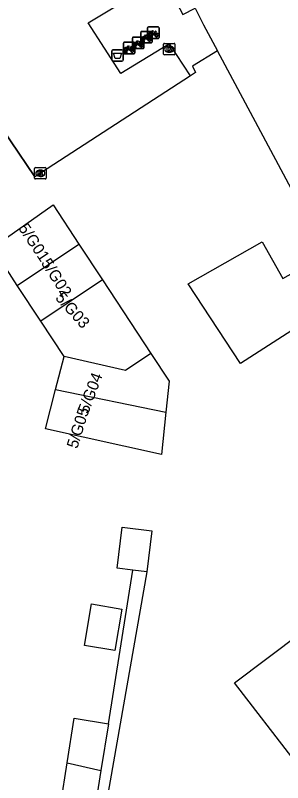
# Model space of a CAD drawing. Extents: x 161845 to 162341, y 381620 to 382158.
# Drawn here: x 162042.8 to 162066.2, y 381850 to 381917 of the extents above; entities that cross this region are included whole.
import ezdxf

# ---------------------------------------------------------------- set-up
doc = ezdxf.new("R2010")
doc.units = 0
for name, color, linetype in [('IMGEO_Afvalbak', 7, 'Continuous'), ('IMGEO_Fietsenrek', 7, 'Continuous'), ('IMGEO_Hek', 7, 'Continuous'), ('IMGEO_Kolk', 7, 'Continuous'), ('IMGEO_Muur', 7, 'Continuous'), ('IMGEO_Pand', 7, 'Continuous'), ('IMGEO_Pand_nummerreeks', 7, 'Continuous'), ('IMGEO_Parkeervlak_gesloten', 7, 'Continuous'), ('IMGEO_Voetpad_open', 7, 'Continuous')]:
    doc.layers.add(name, color=color, linetype=linetype)

msp = doc.modelspace()

# ---------------------------------------------------------------- linework, layer by layer
at = {"layer": 'IMGEO_Afvalbak'}
for p, q in [((162051.235, 381913.098), (162051.235, 381913.898)), ((162051.235, 381913.898), (162051.235, 381913.098)), ((162051.335, 381913.998), (162052.125, 381913.998)), ((162052.125, 381913.998), (162051.335, 381913.998)), ((162052.225, 381913.898), (162052.225, 381913.098)), ((162052.225, 381913.098), (162052.225, 381913.898)), ((162052.125, 381912.998), (162051.335, 381912.998)), ((162051.335, 381912.998), (162052.125, 381912.998))]:
    msp.add_line(p, q, dxfattribs=at)
msp.add_lwpolyline([(162051.378, 381913.712), (162052.082, 381913.712), (162051.933, 381913.242), (162051.527, 381913.242), (162051.378, 381913.712)], dxfattribs=at)
for centre, start, end in [((162051.335, 381913.898), 90, 180), ((162051.335, 381913.898), 90, 180), ((162052.125, 381913.898), 0, 90), ((162052.125, 381913.898), 360, 90), ((162051.335, 381913.098), 180, 270), ((162051.335, 381913.098), 180, 270), ((162052.125, 381913.098), 270, 0), ((162052.125, 381913.098), 270, 0)]:
    msp.add_arc(centre, 0.1, start, end, dxfattribs=at)
at = {"layer": 'IMGEO_Fietsenrek'}
for p, q in [((162054.372, 381915.065), (162054.372, 381915.906)), ((162054.372, 381915.906), (162054.372, 381915.065)), ((162054.447, 381915.99), (162055.288, 381915.99)), ((162055.288, 381915.99), (162054.447, 381915.99)), ((162055.372, 381915.915), (162055.372, 381915.074)), ((162055.372, 381915.074), (162055.372, 381915.915)), ((162053.768, 381914.68), (162053.768, 381915.521)), ((162053.768, 381915.521), (162053.768, 381914.68)), ((162053.843, 381915.605), (162054.684, 381915.605)), ((162054.684, 381915.605), (162053.843, 381915.605)), ((162054.455, 381915.154), (162054.491, 381915.059)), ((162054.499, 381915.074), (162054.538, 381915.234)), ((162054.568, 381915.222), (162054.533, 381915.074)), ((162054.61, 381915.246), (162054.609, 381915.25)), ((162054.651, 381915.074), (162054.617, 381915.216)), ((162054.641, 381915.257), (162054.642, 381915.25)), ((162054.649, 381915.22), (162054.684, 381915.074)), ((162054.768, 381915.53), (162054.768, 381914.689)), ((162054.768, 381914.689), (162054.768, 381915.53)), ((162055.059, 381915.539), (162055.095, 381915.444)), ((162052.255, 381913.725), (162052.255, 381914.566)), ((162052.255, 381914.566), (162052.255, 381913.725)), ((162052.33, 381914.65), (162053.171, 381914.65)), ((162053.171, 381914.65), (162052.33, 381914.65)), ((162053.046, 381914.172), (162053.046, 381915.013)), ((162053.046, 381915.013), (162053.046, 381914.172)), ((162053.121, 381915.097), (162053.962, 381915.097)), ((162053.962, 381915.097), (162053.121, 381915.097)), ((162053.255, 381914.575), (162053.255, 381913.734)), ((162053.255, 381913.734), (162053.255, 381914.575)), ((162053.733, 381914.646), (162053.769, 381914.551)), ((162054.693, 381914.605), (162053.852, 381914.605)), ((162053.852, 381914.605), (162054.693, 381914.605)), ((162053.895, 381914.689), (162053.934, 381914.849)), ((162053.929, 381914.689), (162053.895, 381914.689)), ((162053.964, 381914.837), (162053.929, 381914.689)), ((162054.006, 381914.861), (162054.005, 381914.865)), ((162054.047, 381914.689), (162054.013, 381914.831)), ((162054.037, 381914.872), (162054.038, 381914.865)), ((162054.045, 381914.835), (162054.08, 381914.689)), ((162054.046, 381915.022), (162054.046, 381914.181)), ((162054.046, 381914.181), (162054.046, 381915.022)), ((162054.08, 381914.689), (162054.047, 381914.689)), ((162055.297, 381914.99), (162054.456, 381914.99)), ((162054.456, 381914.99), (162055.297, 381914.99)), ((162054.533, 381915.074), (162054.499, 381915.074)), ((162054.684, 381915.074), (162054.651, 381915.074)), ((162052.382, 381913.734), (162052.421, 381913.894)), ((162052.451, 381913.882), (162052.416, 381913.734)), ((162052.493, 381913.906), (162052.492, 381913.91)), ((162052.534, 381913.734), (162052.5, 381913.876)), ((162052.524, 381913.917), (162052.525, 381913.91)), ((162052.532, 381913.88), (162052.567, 381913.734)), ((162052.942, 381914.199), (162052.978, 381914.104)), ((162053.971, 381914.097), (162053.13, 381914.097)), ((162053.13, 381914.097), (162053.971, 381914.097)), ((162053.173, 381914.181), (162053.212, 381914.341)), ((162053.207, 381914.181), (162053.173, 381914.181)), ((162053.242, 381914.329), (162053.207, 381914.181)), ((162053.284, 381914.353), (162053.283, 381914.357)), ((162053.325, 381914.181), (162053.291, 381914.323)), ((162053.315, 381914.364), (162053.316, 381914.357)), ((162053.323, 381914.327), (162053.358, 381914.181)), ((162053.358, 381914.181), (162053.325, 381914.181)), ((162053.18, 381913.65), (162052.339, 381913.65)), ((162052.339, 381913.65), (162053.18, 381913.65)), ((162052.416, 381913.734), (162052.382, 381913.734)), ((162052.567, 381913.734), (162052.534, 381913.734))]:
    msp.add_line(p, q, dxfattribs=at)
for points in [[(162054.081, 381915.131), (162054.176, 381915.295), (162054.262, 381915.281), (162054.264, 381915.272), (162054.208, 381915.261), (162054.181, 381915.216), (162054.437, 381915.175)], [(162054.424, 381915.15), (162054.167, 381915.191), (162054.15, 381915.162), (162054.317, 381914.942), (162054.424, 381915.15)], [(162054.437, 381915.175), (162054.462, 381915.224), (162054.456, 381915.228), (162054.433, 381915.232), (162054.421, 381915.239), (162054.42, 381915.242), (162054.422, 381915.247), (162054.517, 381915.232), (162054.519, 381915.222), (162054.509, 381915.209), (162054.497, 381915.203), (162054.483, 381915.209), (162054.455, 381915.154)], [(162054.706, 381915.464), (162054.654, 381915.374), (162054.614, 381915.349), (162054.615, 381915.396), (162054.67, 381915.49)], [(162054.685, 381915.516), (162054.78, 381915.68), (162054.866, 381915.666), (162054.868, 381915.657), (162054.812, 381915.646), (162054.785, 381915.601), (162055.041, 381915.56)], [(162054.981, 381915.272), (162054.931, 381915.272), (162054.74, 381915.523), (162054.721, 381915.491)], [(162055.028, 381915.535), (162054.771, 381915.576), (162054.754, 381915.547), (162054.921, 381915.327), (162055.028, 381915.535)], [(162055.076, 381915.437), (162055.046, 381915.514), (162054.937, 381915.296), (162054.98, 381915.296)], [(162055.01, 381915.296), (162055.13, 381915.295), (162055.086, 381915.409)], [(162055.106, 381915.416), (162055.161, 381915.271), (162055.011, 381915.271)], [(162055.041, 381915.56), (162055.066, 381915.609), (162055.06, 381915.613), (162055.037, 381915.617), (162055.025, 381915.624), (162055.024, 381915.627), (162055.026, 381915.632), (162055.121, 381915.617), (162055.123, 381915.607), (162055.113, 381915.594), (162055.101, 381915.588), (162055.087, 381915.594), (162055.059, 381915.539)], [(162053.38, 381914.571), (162053.328, 381914.481), (162053.288, 381914.456), (162053.289, 381914.503), (162053.344, 381914.597)], [(162053.359, 381914.623), (162053.454, 381914.787), (162053.54, 381914.773), (162053.542, 381914.764), (162053.486, 381914.753), (162053.459, 381914.708), (162053.715, 381914.667)], [(162053.655, 381914.379), (162053.605, 381914.379), (162053.414, 381914.63), (162053.395, 381914.598)], [(162053.702, 381914.642), (162053.445, 381914.683), (162053.428, 381914.654), (162053.595, 381914.434), (162053.702, 381914.642)], [(162053.75, 381914.544), (162053.72, 381914.621), (162053.611, 381914.403), (162053.654, 381914.403)], [(162053.684, 381914.403), (162053.804, 381914.402), (162053.76, 381914.516)], [(162053.78, 381914.523), (162053.835, 381914.378), (162053.685, 381914.378)], [(162053.715, 381914.667), (162053.74, 381914.716), (162053.734, 381914.72), (162053.711, 381914.724), (162053.699, 381914.731), (162053.698, 381914.734), (162053.7, 381914.739), (162053.795, 381914.724), (162053.797, 381914.714), (162053.787, 381914.701), (162053.775, 381914.695), (162053.761, 381914.701), (162053.733, 381914.646)], [(162054.102, 381915.079), (162054.05, 381914.989), (162054.01, 381914.964), (162054.011, 381915.011), (162054.066, 381915.105)], [(162054.377, 381914.887), (162054.327, 381914.887), (162054.136, 381915.138), (162054.117, 381915.106)], [(162054.472, 381915.052), (162054.442, 381915.129), (162054.333, 381914.911), (162054.376, 381914.911)], [(162054.406, 381914.911), (162054.526, 381914.91), (162054.482, 381915.024)], [(162054.502, 381915.031), (162054.557, 381914.886), (162054.407, 381914.886)], [(162052.589, 381914.124), (162052.537, 381914.034), (162052.497, 381914.009), (162052.498, 381914.056), (162052.553, 381914.15)], [(162052.568, 381914.176), (162052.663, 381914.34), (162052.749, 381914.326), (162052.751, 381914.317), (162052.695, 381914.306), (162052.668, 381914.261), (162052.924, 381914.22)], [(162052.864, 381913.932), (162052.814, 381913.932), (162052.623, 381914.183), (162052.604, 381914.151)], [(162052.911, 381914.195), (162052.654, 381914.236), (162052.637, 381914.207), (162052.804, 381913.987), (162052.911, 381914.195)], [(162052.959, 381914.097), (162052.929, 381914.174), (162052.82, 381913.956), (162052.863, 381913.956)], [(162052.893, 381913.956), (162053.013, 381913.955), (162052.969, 381914.069)], [(162052.989, 381914.076), (162053.044, 381913.931), (162052.894, 381913.931)], [(162052.924, 381914.22), (162052.949, 381914.269), (162052.943, 381914.273), (162052.92, 381914.277), (162052.908, 381914.284), (162052.907, 381914.287), (162052.909, 381914.292), (162053.004, 381914.277), (162053.006, 381914.267), (162052.996, 381914.254), (162052.984, 381914.248), (162052.97, 381914.254), (162052.942, 381914.199)]]:
    msp.add_lwpolyline(points, dxfattribs=at)
for centre, radius, start, end in [((162054.45, 381915.912), 0.0779, 92.4484, 184.28452), ((162054.45, 381915.912), 0.0779, 92.4484, 184.28452), ((162055.294, 381915.912), 0.0779, 2.4484, 94.28452), ((162055.294, 381915.912), 0.0779, 2.4484, 94.28452), ((162053.846, 381915.527), 0.0779, 92.4484, 184.28452), ((162053.846, 381915.527), 0.0779, 92.4484, 184.28452), ((162054.008, 381914.99), 0.159, 62.67661, 242.13685), ((162054.612, 381915.375), 0.159, 62.67661, 242.13685), ((162054.612, 381915.375), 0.129, 63.31916, 238.90302), ((162054.592, 381915.246), 0.0499, 12.8025, 158.69338), ((162054.612, 381915.375), 0.159, 253.99666, 271.78671), ((162054.592, 381915.246), 0.0174, 12.8025, 163.45023), ((162054.612, 381915.375), 0.129, 253.41502, 269.02044), ((162054.612, 381915.375), 0.129, 283.60429, 43.43025), ((162054.612, 381915.375), 0.159, 283.5766, 46.60424), ((162054.69, 381915.527), 0.0779, 2.4484, 94.28452), ((162054.69, 381915.527), 0.0779, 2.4484, 94.28452), ((162055.139, 381915.291), 0.159, 113.3408, 178.32165), ((162055.139, 381915.291), 0.159, 187.0065, 105.77075), ((162055.139, 381915.291), 0.129, 113.92302, 177.95563), ((162055.139, 381915.291), 0.129, 188.67146, 104.58832), ((162052.333, 381914.572), 0.0779, 92.4484, 184.28452), ((162052.333, 381914.572), 0.0779, 92.4484, 184.28452), ((162053.124, 381915.019), 0.0779, 92.4484, 184.28452), ((162053.124, 381915.019), 0.0779, 92.4484, 184.28452), ((162053.286, 381914.482), 0.159, 62.67661, 242.13685), ((162053.286, 381914.482), 0.129, 63.31916, 238.90302), ((162053.177, 381914.572), 0.0779, 2.4484, 94.28452), ((162053.177, 381914.572), 0.0779, 2.4484, 94.28452), ((162053.286, 381914.482), 0.129, 283.60429, 43.43025), ((162053.286, 381914.482), 0.159, 283.5766, 46.60424), ((162053.813, 381914.398), 0.159, 113.3408, 178.32165), ((162053.813, 381914.398), 0.159, 187.0065, 105.77075), ((162053.813, 381914.398), 0.129, 113.92302, 177.95563), ((162053.813, 381914.398), 0.129, 188.67146, 104.58832), ((162053.846, 381914.683), 0.0779, 182.4484, 274.28452), ((162053.846, 381914.683), 0.0779, 182.4484, 274.28452), ((162054.008, 381914.99), 0.129, 63.31916, 238.90302), ((162053.988, 381914.861), 0.0499, 12.8025, 158.69338), ((162053.968, 381915.019), 0.0779, 2.4484, 94.28452), ((162053.968, 381915.019), 0.0779, 2.4484, 94.28452), ((162054.008, 381914.99), 0.159, 253.99666, 271.78671), ((162053.988, 381914.861), 0.0174, 12.8025, 163.45023), ((162054.008, 381914.99), 0.129, 253.41502, 269.02044), ((162054.008, 381914.99), 0.129, 283.60429, 43.43025), ((162054.008, 381914.99), 0.159, 283.5766, 46.60424), ((162054.45, 381915.068), 0.0779, 182.4484, 274.28452), ((162054.45, 381915.068), 0.0779, 182.4484, 274.28452), ((162054.535, 381914.906), 0.159, 113.3408, 178.32165), ((162054.535, 381914.906), 0.159, 187.0065, 105.77075), ((162054.535, 381914.906), 0.129, 113.92302, 177.95563), ((162054.535, 381914.906), 0.129, 188.67146, 104.58832), ((162054.69, 381914.683), 0.0779, 272.4484, 4.28452), ((162054.69, 381914.683), 0.0779, 272.4484, 4.28452), ((162055.294, 381915.068), 0.0779, 272.4484, 4.28452), ((162055.294, 381915.068), 0.0779, 272.4484, 4.28452), ((162052.495, 381914.035), 0.159, 62.67661, 242.13685), ((162052.495, 381914.035), 0.129, 63.31916, 238.90302), ((162052.475, 381913.906), 0.0499, 12.8025, 158.69338), ((162052.495, 381914.035), 0.159, 253.99666, 271.78671), ((162052.475, 381913.906), 0.0174, 12.8025, 163.45023), ((162052.495, 381914.035), 0.129, 253.41502, 269.02044), ((162052.495, 381914.035), 0.129, 283.60429, 43.43025), ((162052.495, 381914.035), 0.159, 283.5766, 46.60424), ((162053.022, 381913.951), 0.159, 113.3408, 178.32165), ((162053.022, 381913.951), 0.159, 187.0065, 105.77075), ((162053.022, 381913.951), 0.129, 113.92302, 177.95563), ((162053.022, 381913.951), 0.129, 188.67146, 104.58832), ((162053.124, 381914.175), 0.0779, 182.4484, 274.28452), ((162053.124, 381914.175), 0.0779, 182.4484, 274.28452), ((162053.266, 381914.353), 0.0499, 12.8025, 158.69338), ((162053.286, 381914.482), 0.159, 253.99666, 271.78671), ((162053.266, 381914.353), 0.0174, 12.8025, 163.45023), ((162053.286, 381914.482), 0.129, 253.41502, 269.02044), ((162053.968, 381914.175), 0.0779, 272.4484, 4.28452), ((162053.968, 381914.175), 0.0779, 272.4484, 4.28452), ((162052.333, 381913.728), 0.0779, 182.4484, 274.28452), ((162052.333, 381913.728), 0.0779, 182.4484, 274.28452), ((162053.177, 381913.728), 0.0779, 272.4484, 4.28452), ((162053.177, 381913.728), 0.0779, 272.4484, 4.28452)]:
    msp.add_arc(centre, radius, start, end, dxfattribs=at)
at = {"layer": 'IMGEO_Hek'}
for points in [[(162060.487, 381913.893), (162058.297, 381912.564), (162058.566, 381912.017), (162058.126, 381911.732)], [(162058.126, 381911.732), (162044.506, 381902.893)]]:
    msp.add_lwpolyline(points, dxfattribs=at)
at = {"layer": 'IMGEO_Kolk'}
for p, q in [((162055.762, 381913.63), (162055.762, 381914.482)), ((162055.837, 381914.556), (162056.689, 381914.556)), ((162056.763, 381914.482), (162056.763, 381913.63)), ((162056.25, 381914.336), (162056.275, 381914.336)), ((162056.689, 381913.556), (162055.837, 381913.556)), ((162056.273, 381913.776), (162056.248, 381913.776)), ((162044.501, 381902.789), (162044.501, 381903.641)), ((162044.576, 381903.715), (162045.428, 381903.715)), ((162044.989, 381903.495), (162045.014, 381903.495)), ((162045.502, 381903.641), (162045.502, 381902.789)), ((162045.428, 381902.715), (162044.576, 381902.715)), ((162045.012, 381902.935), (162044.987, 381902.935))]:
    msp.add_line(p, q, dxfattribs=at)
for points in [[(162055.762, 381913.63), (162055.762, 381914.482)], [(162055.837, 381914.556), (162056.689, 381914.556)], [(162056.763, 381914.482), (162056.763, 381913.63)], [(162056.083, 381914.256), (162056.206, 381914.256), (162056.206, 381914.105), (162056.336, 381914.256), (162056.5, 381914.256), (162056.354, 381914.105), (162056.507, 381913.856), (162056.355, 381913.856), (162056.27, 381914.02), (162056.206, 381913.953), (162056.206, 381913.856), (162056.083, 381913.856), (162056.083, 381914.256)], [(162056.689, 381913.556), (162055.837, 381913.556)], [(162044.501, 381902.789), (162044.501, 381903.641)], [(162044.576, 381903.715), (162045.428, 381903.715)], [(162044.822, 381903.415), (162044.945, 381903.415), (162044.945, 381903.264), (162045.075, 381903.415), (162045.239, 381903.415), (162045.093, 381903.264), (162045.246, 381903.015), (162045.094, 381903.015), (162045.009, 381903.179), (162044.945, 381903.112), (162044.945, 381903.015), (162044.822, 381903.015), (162044.822, 381903.415)], [(162045.502, 381903.641), (162045.502, 381902.789)], [(162045.428, 381902.715), (162044.576, 381902.715)]]:
    msp.add_lwpolyline(points, dxfattribs=at)
for centre, start, end in [((162055.839, 381914.48), 91.55205, 178.44795), ((162055.839, 381914.48), 91.55205, 178.44795), ((162056.687, 381914.48), 1.55205, 88.44795), ((162056.687, 381914.48), 1.55205, 88.44795), ((162055.839, 381913.632), 181.55205, 268.44795), ((162055.839, 381913.632), 181.55205, 268.44795), ((162056.687, 381913.632), 271.55205, 358.44795), ((162056.687, 381913.632), 271.55205, 358.44795), ((162044.578, 381903.639), 91.55205, 178.44795), ((162044.578, 381903.639), 91.55205, 178.44795), ((162045.426, 381903.639), 1.55205, 88.44795), ((162045.426, 381903.639), 1.55205, 88.44795), ((162044.578, 381902.791), 181.55205, 268.44795), ((162044.578, 381902.791), 181.55205, 268.44795), ((162045.426, 381902.791), 271.55205, 358.44795), ((162045.426, 381902.791), 271.55205, 358.44795)]:
    msp.add_arc(centre, 0.0765, start, end, dxfattribs=at)
for centre, major_axis, ratio, start_param, end_param in [((162056.249, 381914.056), (-0.387, 0.002), 0.722429, 4.712389, 7.853982), ((162056.274, 381914.056), (-0.39, 0.002), 0.717154, 1.570796, 4.712389), ((162044.988, 381903.215), (-0.387, 0.002), 0.722429, 4.712389, 7.853982), ((162045.013, 381903.215), (-0.39, 0.002), 0.717154, 1.570796, 4.712389)]:
    msp.add_ellipse(centre, major_axis=major_axis, ratio=ratio, start_param=start_param, end_param=end_param, dxfattribs=at)
at = {"layer": 'IMGEO_Muur'}
msp.add_lwpolyline([(162038.103, 381912.325), (162044.506, 381902.893)], dxfattribs=at)
at = {"layer": 'IMGEO_Pand'}
for points in [[(162044.575, 381936.811), (162053.643, 381919.53), (162055.618, 381920.566), (162057.453, 381917.069), (162058.516, 381917.626), (162059.271, 381916.187), (162060.487, 381913.893)], [(162079.566, 381905.699), (162068.246, 381899.392), (162060.487, 381913.893)], [(162080.879, 381898.708), (162070.341, 381892.38), (162070.696, 381891.789), (162068.687, 381890.582), (162067.398, 381889.754), (162062.477, 381886.59), (162057.904, 381893.56), (162064.394, 381897.22), (162066.2, 381894.017), (162073.267, 381898.003), (162072.158, 381899.85), (162080.298, 381904.385), (162079.566, 381905.699)], [(162042.987, 381893.41), (162040.807, 381896.726), (162046.118, 381900.465), (162048.376, 381897.029)], [(162042.987, 381893.41), (162048.376, 381897.029)], [(162048.376, 381897.029), (162050.43, 381893.905)], [(162050.43, 381893.905), (162045.04, 381890.285)], [(162050.43, 381893.905), (162054.657, 381887.473)], [(162045.04, 381890.285), (162042.987, 381893.41)], [(162047.068, 381887.2), (162045.04, 381890.285)], [(162046.337, 381884.328), (162047.068, 381887.2)], [(162054.657, 381887.473), (162052.432, 381885.979), (162047.068, 381887.2)], [(162054.657, 381887.473), (162056.256, 381885.04), (162055.971, 381882.338)], [(162055.971, 381882.338), (162055.581, 381878.637), (162045.463, 381880.897), (162046.337, 381884.328)], [(162046.337, 381884.328), (162055.971, 381882.338)], [(162053.093, 381868.548), (162051.715, 381868.716), (162052.149, 381872.288), (162054.745, 381871.972), (162054.311, 381868.4)], [(162054.311, 381868.4), (162053.093, 381868.548)], [(162049.472, 381865.595), (162052.121, 381865.149), (162051.511, 381861.526), (162048.862, 381861.973), (162049.472, 381865.595)], [(162067.741, 381863.055), (162072.872, 381856.443), (162067.187, 381851.955), (162061.967, 381858.698), (162067.741, 381863.055)], [(162047.347, 381851.719), (162047.969, 381855.609), (162050.946, 381855.133)], [(162050.946, 381855.133), (162050.292, 381851.046)], [(162049.755, 381847.692), (162046.779, 381848.168), (162047.347, 381851.719)], [(162047.347, 381851.719), (162050.292, 381851.046)], [(162050.292, 381851.046), (162049.755, 381847.692)]]:
    msp.add_lwpolyline(points, dxfattribs=at)
at = {"layer": 'IMGEO_Parkeervlak_gesloten'}
msp.add_lwpolyline([(162058.126, 381911.732), (162044.506, 381902.893), (162038.103, 381912.325)], dxfattribs=at)
at = {"layer": 'IMGEO_Voetpad_open'}
for points in [[(162058.126, 381911.732), (162056.285, 381914.527), (162052.024, 381911.928), (162049.187, 381916.36), (162053.475, 381918.951), (162046.135, 381930.265), (162042.368, 381927.965)], [(162060.487, 381913.893), (162058.297, 381912.564), (162058.566, 381912.017), (162058.126, 381911.732)], [(162054.311, 381868.4), (162050.525, 381846.815), (162070.262, 381838.192)], [(162050.946, 381855.133), (162053.093, 381868.548)]]:
    msp.add_lwpolyline(points, dxfattribs=at)

# ---------------------------------------------------------------- texts
at = {"layer": 'IMGEO_Pand_nummerreeks'}
for s, rotation, p in [('5/G01', 303.69007, (162043.036, 381898.427)), ('5/G02', 302.47119, (162045.022, 381895.382)), ('5/G03', 311.63354, (162046.248, 381892.29)), ('5/G04', 69.44395, (162049.177, 381882.144)), ('5/G05', 72.75854, (162048.224, 381879.101))]:
    msp.add_text(s, height=1, rotation=rotation, dxfattribs=at).set_placement(p)

doc.saveas('drawing.dxf')
